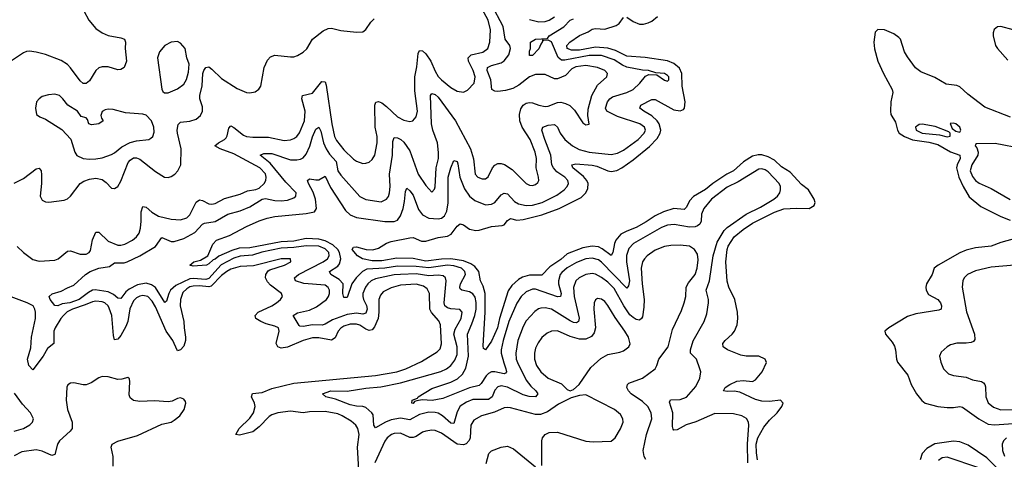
# Model space of a CAD drawing. Header units: inches. Extents: x 1954678 to 2060271, y 904822 to 1016299.
# Tile 284 of 403: x 1994586 to 2000853, y 991753 to 994554. Entities that reach past the tile are written whole.
import ezdxf

# ---------------------------------------------------------------- set-up
doc = ezdxf.new("R2010")
doc.units = ezdxf.units.IN
doc.header["$MEASUREMENT"] = 0
doc.layers.add('B9999', color=7, linetype='Continuous')
doc.layers.add('C0909', color=7, linetype='Continuous')

msp = doc.modelspace()

# ---------------------------------------------------------------- linework, layer by layer
at = {"layer": 'B9999', "color": 5}
for points, elevation in [([(1994570, 993108.5), (1994610.1, 993070.1), (1994670, 993026.7), (1994710, 993015.5), (1994810, 993020.6), (1994830.9, 993029.1), (1994890, 993079.6), (1994910, 993081.8), (1994970, 993060.2), (1995010, 993060.2), (1995029.2, 993070.8), (1995036.5, 993083.5), (1995050, 993150.4), (1995070, 993200.9), (1995090, 993200.7), (1995150, 993142.3), (1995210, 993117), (1995230, 993116.4), (1995256.1, 993123.9), (1995303.9, 993150), (1995329.8, 993170), (1995345.5, 993194.5), (1995354.5, 993225.5), (1995359.7, 993270), (1995359.1, 993330), (1995370, 993362.7), (1995390, 993359.8), (1995427.2, 993327.2), (1995470, 993302.9), (1995550, 993282.2), (1995610, 993278.5), (1995650, 993292.1), (1995669.1, 993310), (1995709.3, 993390.7), (1995730, 993406.3), (1995750, 993402.7), (1995790, 993380.1), (1995810, 993377.6), (1995830, 993383.2), (1995890, 993413.5), (1995990, 993443.1), (1996036.5, 993463.5), (1996090, 993472.2), (1996110, 993480.7), (1996142.4, 993510), (1996152, 993530), (1996154.5, 993550), (1996150, 993570.7), (1996115.5, 993610), (1995950, 993698.4), (1995861.1, 993730), (1995828.7, 993750), (1995851, 993770), (1995890, 993789.5), (1995899.3, 993800.7), (1995906.4, 993813.6), (1995918.1, 993861.9), (1995930, 993878.4), (1995950, 993867.3), (1996010, 993818.9), (1996030, 993809.6), (1996070, 993804.4), (1996170, 993804.8), (1996270, 993784.8), (1996310, 993788.6), (1996330, 993796.3), (1996350, 993810.2), (1996367.1, 993832.9), (1996397.8, 993910), (1996402.1, 993970), (1996381.9, 994050), (1996386.4, 994070), (1996450, 994085.1), (1996510, 994160.7), (1996530, 994157.1), (1996535.9, 994135.9), (1996572.2, 993890), (1996589.6, 993810), (1996602.9, 993783), (1996650, 993725.2), (1996710, 993665.5), (1996730, 993651.5), (1996770, 993638.3), (1996790, 993638.9), (1996810, 993645.7), (1996830, 993662), (1996845.6, 993690), (1996860.9, 993770), (1996860.7, 993810), (1996848.2, 993870), (1996847.2, 994010), (1996852.4, 994027.6), (1996870, 994032.5), (1996890, 994023.5), (1996920.6, 994000.6), (1996990, 993935.2), (1997030, 993914.3), (1997070, 993905.6), (1997089.2, 993910), (1997110, 993934.9), (1997117, 993970), (1997101.3, 994101.3), (1997100.1, 994190), (1997113.7, 994253.7), (1997122.4, 994337.6), (1997130, 994356.5), (1997150, 994355), (1997170, 994336.3), (1997202.8, 994290), (1997230, 994226.2), (1997250, 994192.7), (1997270, 994170.9), (1997330, 994122), (1997370, 994099.2), (1997410, 994091.4), (1997435.8, 994104.2), (1997479.4, 994150), (1997485.6, 994190), (1997472.5, 994230), (1997442, 994290), (1997441.1, 994310), (1997459.8, 994330), (1997533.2, 994346.8), (1997565.6, 994370), (1997578.1, 994410), (1997583.2, 994490), (1997567.5, 994550), (1997530, 994621.1)], 480), ([(1998571.3, 991751.3), (1998561.5, 991770), (1998555, 991810), (1998574.5, 991910), (1998609.2, 992010), (1998605.7, 992050), (1998584.2, 992090), (1998550, 992121), (1998478.7, 992170), (1998460.3, 992190), (1998451, 992210), (1998454.3, 992230), (1998463, 992237), (1998549.2, 992270.8), (1998630, 992328.5), (1998642, 992350), (1998654.2, 992390), (1998713.4, 992470), (1998740, 992580), (1998799.1, 992700.9), (1998816.3, 992750), (1998825.2, 992790), (1998828.5, 992850), (1998843.2, 992876.8), (1998884.3, 992930), (1998897.3, 992970), (1998903.6, 993023.6), (1998899.3, 993059.3), (1998881.1, 993090), (1998850, 993109.8), (1998790, 993116.5), (1998730, 993114.9), (1998690, 993108.4), (1998630, 993085), (1998580.7, 993050), (1998561.8, 993030), (1998549.4, 993010), (1998541.3, 992970), (1998547.9, 992870), (1998560.5, 992770), (1998558.4, 992721.6), (1998550, 992660.7), (1998544.4, 992650), (1998530, 992639.8), (1998510, 992644), (1998490, 992655.4), (1998470, 992674.3), (1998431, 992731), (1998370, 992840.7), (1998330, 992880.9), (1998290, 992912), (1998250, 992931.6), (1998230, 992935.8), (1998190, 992930.5), (1998146.4, 992910), (1998126.4, 992890), (1998111.9, 992848.1), (1998114.7, 992790), (1998147.2, 992652.8), (1998142, 992630), (1998130, 992623.2), (1998110, 992625.4), (1998090, 992634.3), (1997970, 992708.7), (1997930, 992717.4), (1997904, 992716), (1997889, 992711), (1997865.7, 992694.3), (1997810, 992635.3), (1997790, 992598.9), (1997756.2, 992510), (1997743.6, 992430), (1997746.8, 992390), (1997753.5, 992370), (1997810, 992256.8), (1997839.5, 992219.5), (1997870.2, 992190), (1997883.2, 992170), (1997878.1, 992161.9), (1997868.2, 992151.8), (1997827.9, 992152.1), (1997790, 992162.6), (1997690, 992213.3), (1997650, 992220.6), (1997630, 992215.2), (1997610, 992193.1), (1997592.2, 992150), (1997570, 992134.6), (1997470, 992134.1), (1997430, 992117.6), (1997390, 992090.5), (1997370, 992055.1), (1997350, 991981.5), (1997330, 991983.4), (1997278, 992030), (1997250, 992046.6), (1997230, 992052), (1997190, 992052.6), (1997130, 992038.2), (1997070, 992003.4), (1997010, 992014.4), (1996950, 992005.4), (1996914.2, 991990), (1996850, 991952.6), (1996840.6, 991970), (1996835.3, 992035.3), (1996827.9, 992050), (1996790, 992082), (1996770, 992089.4), (1996730, 992090.4), (1996690, 992098.9), (1996596, 992136), (1996534.5, 992150), (1996513.6, 992170), (1996566, 992190), (1996670, 992186.5), (1996790, 992206.3), (1996884.5, 992215.5), (1997010, 992239.3), (1997267.4, 992312.6), (1997303.5, 992330), (1997330.3, 992349.7), (1997356.1, 992383.9), (1997370, 992421.6), (1997370.7, 992470), (1997350.3, 992550), (1997358.2, 992581.8), (1997396.4, 992650), (1997403.2, 992690), (1997388.3, 992708.3), (1997330, 992712.1), (1997310, 992718.6), (1997291.6, 992731.6), (1997287.9, 992750), (1997300.5, 992890), (1997297, 992910), (1997281.1, 992921.1), (1997250, 992925.9), (1997190, 992921.7), (1997110, 992933.7), (1997009, 992931), (1996970, 992927.7), (1996850, 992903.7), (1996823.2, 992890), (1996801, 992870), (1996786.5, 992850), (1996771, 992810), (1996769.6, 992790), (1996774.5, 992770), (1996792.5, 992732.5), (1996796.9, 992710), (1996790, 992684.7), (1996770, 992677.5), (1996730, 992683.9), (1996670, 992674.9), (1996577.6, 992642.4), (1996530, 992613.6), (1996511.6, 992608.4), (1996450, 992609.9), (1996390, 992598.6), (1996370, 992600.2), (1996364.9, 992604.9), (1996327.3, 992670), (1996353.3, 992686.7), (1996430, 992702.3), (1996475.4, 992724.7), (1996538.5, 992770), (1996551.7, 992790), (1996557.2, 992810), (1996557.6, 992830), (1996550, 992848.5), (1996530, 992861.7), (1996393.7, 992873.7), (1996341.7, 992890), (1996334.2, 992910), (1996359.8, 992930), (1996517.7, 993010), (1996544.2, 993030), (1996555.8, 993050), (1996553.2, 993070), (1996530, 993094.6), (1996490, 993110.9), (1996410, 993113.6), (1996330, 993102.5), (1996250, 993097.6), (1996128.2, 993071.8), (1996066.9, 993053.1), (1995990, 993047.5), (1995950, 993035.3), (1995868.4, 992991.6), (1995790, 992904.6), (1995770, 992897.9), (1995690, 992904.2), (1995670, 992901.8), (1995579, 992861), (1995546.3, 992830), (1995534.6, 992810), (1995520.5, 992759.5), (1995510, 992751), (1995450, 992846.7), (1995424.7, 992864.7), (1995390, 992875.9), (1995336.3, 992863.7), (1995282.6, 992837.4), (1995260.8, 992819.2), (1995230, 992778.4), (1995210, 992778.9), (1995183.3, 992803.3), (1995150, 992819.9), (1995067.3, 992832.7), (1995050, 992829.9), (1995023.6, 992816.4), (1994965, 992770), (1994905.3, 992750), (1994857, 992743), (1994829.7, 992729.7), (1994810, 992732.7), (1994779.3, 992770), (1994772.7, 992790), (1994793.3, 992806.7), (1994850, 992823.1), (1994890, 992845.7), (1994930, 992861.3), (1995005.1, 992930), (1995035.4, 992950), (1995090, 992970.1), (1995158, 992982), (1995190, 993005.2), (1995250, 993005.5), (1995270, 993010.7), (1995349.8, 993050), (1995450, 993108.1), (1995490, 993166.7), (1995550, 993141.6), (1995570, 993141.5), (1995630, 993160.1), (1995701.5, 993198.5), (1995750, 993251.2), (1995761.9, 993258.1), (1995830, 993267), (1995910, 993315.4), (1995990, 993336.3), (1996050, 993360.4), (1996130, 993411.1), (1996150, 993415.2), (1996210, 993401.5), (1996250, 993398.9), (1996290, 993403.7), (1996330, 993419.1), (1996343.1, 993430), (1996344.8, 993450), (1996279, 993519), (1996179.9, 993639.9), (1996116.9, 993690), (1996139.3, 993700.7), (1996190, 993701.5), (1996310, 993660.8), (1996350, 993660.1), (1996374.2, 993665.8), (1996390, 993674.4), (1996410, 993696.9), (1996433.1, 993746.9), (1996450, 993807.4), (1996470, 993856.5), (1996490, 993868.9), (1996502.6, 993842.6), (1996520.1, 993770), (1996537.2, 993730), (1996556.9, 993696.9), (1996600.6, 993650), (1996611.3, 993591.3), (1996630, 993562.3), (1996750, 993426.7), (1996790, 993408), (1996886.2, 993393.8), (1996920.4, 993410), (1996933.2, 993426.8), (1996940.5, 993450), (1996945, 993490), (1996940.6, 993570), (1996959.7, 993690), (1996961.6, 993778.4), (1996970, 993803.1), (1996990, 993801.8), (1997012.3, 993790), (1997030, 993773.2), (1997070, 993718.6), (1997122, 993570), (1997170, 993496.9), (1997210, 993454.9), (1997225.9, 993474.1), (1997230.5, 993489.5), (1997237.7, 993610), (1997250.9, 993670), (1997251.8, 993708.2), (1997245.2, 993770), (1997214.7, 993850), (1997206.7, 993890), (1997200.8, 994070), (1997210, 994084.2), (1997230, 994076.3), (1997250, 994059.3), (1997359.5, 993910), (1997454.8, 993730), (1997473.6, 993666.4), (1997485, 993570), (1997502.7, 993550), (1997530, 993538.9), (1997550, 993539.1), (1997568.2, 993551.8), (1997595.5, 993610), (1997610, 993626.9), (1997630, 993636.8), (1997650, 993637.7), (1997672, 993632), (1997720.2, 993600.2), (1997810, 993509.1), (1997830, 993499.7), (1997850, 993497.6), (1997870, 993503.6), (1997883.3, 993516.7), (1997889.8, 993530), (1997888.7, 993550), (1997873.9, 993610), (1997874.6, 993670), (1997867.4, 993710), (1997835.3, 993790), (1997783.6, 993870), (1997769.9, 993910.1), (1997766.4, 993950), (1997774.9, 993985.1), (1997789.9, 994010.1), (1997810, 994022.7), (1997830, 994027.2), (1997850, 994024.4), (1997890.7, 994009.3), (1997930, 994001.1), (1997950, 994003.7), (1998010, 994026.3), (1998030, 994027.6), (1998060.7, 994020.7), (1998087, 994007), (1998117.4, 993977.4), (1998170, 993896.3), (1998190, 993883.8), (1998211.6, 993888.4), (1998203.1, 993943.1), (1998203.3, 993983.3), (1998226.8, 994070), (1998263.5, 994136.5), (1998324, 994190), (1998328.3, 994210), (1998311.2, 994230), (1998263.6, 994250), (1998190, 994262.5), (1998126.7, 994253.3), (1998099.9, 994240.1), (1998060.8, 994199.2), (1998010, 994177), (1997990, 994175.9), (1997930, 994203.8), (1997870, 994205.1), (1997830, 994189.9), (1997763.2, 994136.8), (1997725.1, 994114.9), (1997677.4, 994102.6), (1997630, 994097), (1997610, 994098.8), (1997591.6, 994110), (1997585.6, 994170), (1997561.9, 994230), (1997564.5, 994250), (1997590, 994262.1), (1997650, 994278.8), (1997669.2, 994290.8), (1997699.9, 994330), (1997710.5, 994370), (1997704.7, 994390), (1997676.7, 994430), (1997664.3, 994510), (1997588.6, 994650)], 460), ([(1994994, 994610), (1995026, 994550), (1995070, 994496.9), (1995110, 994470.2), (1995150, 994453.7), (1995230, 994439), (1995252.3, 994430), (1995259, 994410), (1995256.6, 994370), (1995266.5, 994290), (1995250, 994249.9), (1995230, 994236.1), (1995210, 994235.3), (1995150, 994253.4), (1995110, 994252.5), (1995090, 994246.1), (1995069.7, 994230.3), (1995030, 994164.8), (1995010, 994147.5), (1994990, 994146.6), (1994970, 994164.4), (1994910, 994247.2), (1994890, 994268.1), (1994850, 994294.5), (1994750, 994332.5), (1994690, 994347.1), (1994647.5, 994352.5), (1994630, 994351.2), (1994610, 994343), (1994503, 994270)], 520), ([(1994550, 993512.9), (1994610, 993541.5), (1994690, 993603.2), (1994710, 993608.7), (1994722.4, 993590), (1994725.7, 993565.7), (1994725, 993510), (1994716.5, 993430), (1994730, 993403.1), (1994750, 993392.4), (1994772, 993392), (1994870, 993403.6), (1994890, 993411.7), (1994910, 993430.3), (1994971.4, 993510), (1994994.2, 993525.8), (1995030, 993538.5), (1995070, 993543.9), (1995110, 993535.9), (1995136.7, 993516.7), (1995170, 993480.3), (1995190, 993477.7), (1995210, 993491.6), (1995230, 993526), (1995276.9, 993643.1), (1995290, 993659.8), (1995310, 993673), (1995330, 993674), (1995350, 993664.8), (1995450, 993586.7), (1995508, 993550), (1995530, 993549), (1995550, 993554.9), (1995573.3, 993570), (1995592.8, 993590), (1995610.9, 993630), (1995614.3, 993730), (1995590.7, 993830), (1995589.1, 993850.9), (1995594.9, 993885.1), (1995610, 993900.1), (1995670, 993907.3), (1995710, 993920.9), (1995737.3, 993942.7), (1995749.9, 993970), (1995750, 993999.3), (1995733.3, 994050), (1995731.7, 994070), (1995747, 994133), (1995752.3, 994210), (1995757.8, 994230), (1995770, 994249.2), (1995790, 994252.5), (1995810, 994239.1), (1995870, 994179.6), (1995970, 994115.6), (1996030, 994090.2), (1996051.8, 994088.2), (1996084.9, 994095.1), (1996108.8, 994111.2), (1996120.4, 994130), (1996141.9, 994250), (1996163.1, 994296.9), (1996182.3, 994317.7), (1996210, 994327.9), (1996310, 994317), (1996330, 994317.2), (1996355, 994325), (1996390, 994346.7), (1996412.7, 994367.3), (1996450.3, 994429.7), (1996517.7, 994482.3), (1996550, 994497.2), (1996570, 994499.4), (1996630, 994485.4), (1996730, 994474.9), (1996770, 994476.4), (1996790, 994490.6), (1996822, 994538), (1996841.7, 994558.3)], 520), ([(1999219.5, 991730), (1999217.7, 991850), (1999227.4, 991970), (1999225.7, 991990), (1999213, 992013), (1999182, 992030), (1999130, 992042), (1999010, 992044.6), (1998890, 991992.6), (1998827.8, 991972.2), (1998770, 991939.8), (1998750, 991937.6), (1998744.4, 991944.4), (1998741.7, 991961.7), (1998744.2, 992050), (1998722.8, 992117.2), (1998728, 992132), (1998790, 992134.7), (1998830, 992148), (1998890, 992216.5), (1998914.8, 992270), (1998920.8, 992310), (1998915.1, 992330), (1998894, 992390), (1998855.4, 992430), (1998854.8, 992450), (1998872, 992508), (1998941.6, 992630), (1998960.4, 992679.6), (1998970.6, 992750), (1998969.9, 992770), (1998954.9, 992830), (1998976.2, 992890), (1999000.1, 993050), (1999024.5, 993135.5), (1999069.9, 993210.1), (1999089.4, 993230.6), (1999210, 993314.7), (1999300.7, 993359.3), (1999385, 993410), (1999408.9, 993430), (1999423.5, 993450), (1999428.4, 993470), (1999428.4, 993490), (1999419.9, 993510), (1999350, 993583.7), (1999330, 993597.2), (1999310, 993603.2), (1999290, 993601.8), (1999158.4, 993521.6), (1999090, 993486.1), (1998989.5, 993410), (1998940.1, 993350), (1998926.3, 993313.7), (1998923.4, 993270), (1998914.1, 993250), (1998900.2, 993239.8), (1998886, 993234), (1998850, 993231.2), (1998751.5, 993248.5), (1998710, 993245), (1998670, 993230.4), (1998492.5, 993127.5), (1998463.6, 993096.4), (1998447.6, 993052.4), (1998448.2, 993011.8), (1998466.8, 992890), (1998461.9, 992858.1), (1998450, 992843.5), (1998290, 993009), (1998270, 993024), (1998230, 993034.9), (1998190, 993030.7), (1998130, 993007.7), (1998070, 992973.6), (1998036.2, 992943.8), (1998026.1, 992930), (1998015.1, 992890), (1998016.3, 992870), (1998032.8, 992810), (1998029.2, 992790.8), (1998010, 992788.9), (1997870, 992836.9), (1997850, 992836.6), (1997810, 992819), (1997777.5, 992790), (1997750, 992747.4), (1997700.3, 992630), (1997663.8, 992510), (1997650.5, 992450), (1997650.9, 992430), (1997666.6, 992366.6), (1997681.2, 992330), (1997685.2, 992310), (1997678.9, 992301.1), (1997670, 992296.5), (1997610, 992309.9), (1997590, 992309.9), (1997570, 992300.2), (1997554.5, 992285.5), (1997524.1, 992235.9), (1997510, 992222.2), (1997450, 992208), (1997279.5, 992140.5), (1997211.5, 992128.5), (1997148.1, 992131.9), (1997114.1, 992125.9), (1997099.8, 992120.2), (1997090, 992109.1), (1997082, 992110), (1997083.7, 992130), (1997117.6, 992142.4), (1997122.7, 992150), (1997210, 992204.6), (1997330, 992244.5), (1997373.6, 992266.4), (1997404.5, 992295.5), (1997425.7, 992334.3), (1997442.1, 992410), (1997435.8, 992550), (1997464.7, 992615.3), (1997482.1, 992670), (1997490.8, 992710), (1997491.9, 992751.9), (1997485.5, 992785.5), (1997470, 992807.9), (1997450, 992819), (1997399.6, 992830), (1997390, 992839.6), (1997387.1, 992850), (1997390.9, 992870), (1997424.1, 992930), (1997420.2, 992950), (1997398, 992970), (1997350, 992986.3), (1997310, 992989.4), (1997190, 992972.5), (1997110, 992981.3), (1996990, 992983.4), (1996910, 992969.7), (1996796.4, 992963.6), (1996767.9, 992950), (1996726.6, 992910), (1996701, 992870), (1996670, 992784.7), (1996650, 992784.2), (1996643.8, 992810), (1996644.7, 992870), (1996618.6, 992898.6), (1996567, 992930), (1996557.4, 992950), (1996610, 992984), (1996621, 992999), (1996629.6, 993030), (1996621.4, 993070), (1996610.4, 993090.4), (1996578.6, 993118.6), (1996530, 993144.1), (1996490, 993154.9), (1996410, 993158.7), (1996330, 993143.1), (1996250, 993138.9), (1996050, 993099.5), (1995982.6, 993097.4), (1995936.5, 993083.5), (1995853.6, 993046.4), (1995830, 993027.2), (1995817, 993023), (1995790, 992997.4), (1995774, 992990), (1995690, 992984.2), (1995669.3, 992990), (1995694, 993010), (1995737.6, 993022.4), (1995784.5, 993050), (1995815.7, 993124.3), (1995839.5, 993150), (1995921.2, 993178.8), (1996030, 993235.9), (1996110, 993271.8), (1996160.9, 993290), (1996210, 993299.1), (1996410, 993318), (1996463.1, 993330), (1996474.2, 993350), (1996469.2, 993410), (1996454.9, 993454.9), (1996423.2, 993510), (1996417.6, 993530), (1996430, 993538.9), (1996470, 993532.6), (1996490, 993534), (1996530, 993556.4), (1996564.3, 993484.3), (1996659, 993339), (1996690, 993310.9), (1996730, 993294.4), (1996910, 993268.2), (1996970, 993268.4), (1996990, 993276.6), (1997010, 993303.2), (1997026.7, 993350), (1997035.7, 993395.7), (1997040.9, 993459.1), (1997050, 993480.3), (1997070, 993464.4), (1997090, 993434.9), (1997124.9, 993344.9), (1997150, 993310.2), (1997190, 993288.8), (1997250, 993284.7), (1997270, 993290.1), (1997290, 993304.6), (1997305.2, 993334.8), (1997312.2, 993387.8), (1997312.6, 993550), (1997330, 993610.4), (1997350, 993657.1), (1997370, 993650.4), (1997375.5, 993635.5), (1997386.9, 993550), (1997416.1, 993476.1), (1997450, 993429.4), (1997482.4, 993402.4), (1997550, 993374.4), (1997590, 993378.4), (1997610.3, 993389.7), (1997650, 993437.6), (1997670, 993449.2), (1997690, 993443.8), (1997735.1, 993395.1), (1997760.2, 993380.2), (1997809.6, 993369.6), (1997850, 993372), (1997912, 993390), (1998004.4, 993435.6), (1998052.2, 993470), (1998071.4, 993490), (1998079.1, 993510), (1998074, 993530), (1998055, 993550), (1998005.2, 993585.2), (1997983.9, 993610), (1997973.4, 993630), (1997966.7, 993690), (1997927.7, 993790), (1997909.9, 993850), (1997914.7, 993870), (1997950, 993881.7), (1997990, 993885.8), (1998009.4, 993869.4), (1998026.6, 993830), (1998056.8, 993790), (1998105.6, 993750), (1998147.4, 993727.4), (1998210, 993710.1), (1998350, 993695), (1998390, 993702.7), (1998430, 993722.9), (1998523.2, 993790), (1998560.2, 993830), (1998568.4, 993850), (1998561.8, 993870), (1998532.9, 993890), (1998390, 993937.2), (1998322.8, 993970), (1998313.8, 993990), (1998327, 994030), (1998341.7, 994050), (1998358.6, 994061.4), (1998450, 994090.1), (1998489.8, 994110), (1998533.8, 994150), (1998570, 994193), (1998590, 994204.9), (1998641.6, 994201.6), (1998690, 994167.6), (1998710, 994162.4), (1998718.4, 994170), (1998716.9, 994190), (1998710, 994198), (1998690, 994211.6), (1998635.9, 994215.9), (1998589.2, 994229.2), (1998550, 994232.2), (1998450, 994251.5), (1998423.1, 994263.1), (1998370, 994298.9), (1998290, 994325.7), (1998210, 994326.4), (1998055.1, 994295.1), (1998035, 994295), (1998012.7, 994312.7), (1997970, 994411.6), (1997950, 994423.7), (1997922, 994422), (1997914, 994426), (1997914, 994414), (1997902, 994398), (1997890, 994368), (1997850, 994326), (1997830, 994326), (1997830, 994354), (1997838, 994370), (1997838, 994410), (1997868, 994430), (1997945.1, 994434.9), (1997955.1, 994450), (1998050, 994507.3), (1998090, 994550.8), (1998110, 994558.8)], 440), ([(1999282.3, 991750), (1999275, 991795), (1999274.6, 991850), (1999284.5, 991890), (1999322.6, 991957.4), (1999357.8, 992002.2), (1999407.1, 992050), (1999436.2, 992090), (1999445.2, 992110), (1999429.3, 992129.3), (1999358.3, 992121.7), (1999310, 992124.1), (1999270, 992134.9), (1999170, 992181.6), (1999133.4, 992186.6), (1999090, 992184.8), (1999066, 992190), (1999076.2, 992210), (1999105.4, 992230), (1999150, 992251.6), (1999190, 992255), (1999250, 992248.2), (1999270, 992258.7), (1999311.5, 992310), (1999339.3, 992370), (1999331.5, 992391.5), (1999290, 992409.4), (1999210, 992409.7), (1999176.3, 992416.3), (1999092, 992450), (1999064.2, 992470), (1999062, 992490), (1999076.4, 992510), (1999121.7, 992550), (1999136, 992570), (1999151.9, 992610), (1999157.6, 992650), (1999154.2, 992690), (1999138.4, 992770), (1999099.4, 992850), (1999088.8, 992888.8), (1999080.8, 993010), (1999089.1, 993090), (1999095.8, 993110), (1999134.5, 993170), (1999190, 993216.9), (1999250, 993256.8), (1999390, 993327.3), (1999450, 993348.1), (1999530, 993352.8), (1999610, 993350.1), (1999643.5, 993370), (1999649.8, 993390), (1999642.8, 993410), (1999606.2, 993470), (1999562.7, 993502.7), (1999490, 993582.5), (1999435.7, 993615.7), (1999390, 993659.1), (1999350, 993680.8), (1999310, 993691.7), (1999287.3, 993692.7), (1999250, 993683.8), (1999192.8, 993647.2), (1999128.6, 993591.4), (1999086.7, 993570), (1998996.9, 993510), (1998950, 993471.5), (1998873.8, 993426.2), (1998850, 993400.2), (1998830, 993358.5), (1998814.7, 993345.3), (1998750, 993349.9), (1998683.2, 993330), (1998630, 993303.4), (1998574.4, 993265.6), (1998509.3, 993230.7), (1998450, 993207.1), (1998413.1, 993186.9), (1998380.6, 993150), (1998372.3, 993127.7), (1998362.3, 993070), (1998350, 993050.9), (1998293.6, 993093.6), (1998270, 993106.1), (1998230, 993110.5), (1998170, 993099.3), (1998070, 993061), (1998030, 993025.5), (1997961, 992979), (1997910, 992925.2), (1997830, 992926.3), (1997787.1, 992912.9), (1997761.3, 992898.7), (1997719.4, 992860.6), (1997694.8, 992825.2), (1997640.7, 992650), (1997627.5, 992590), (1997590, 992505.3), (1997550, 992449.6), (1997538, 992458), (1997535.2, 992475.2), (1997549.2, 992690), (1997549.4, 992809.4), (1997535.9, 992855.9), (1997518.4, 992890), (1997508.7, 992950), (1997481.9, 992981.9), (1997457.4, 992997.4), (1997410, 993016.5), (1997330, 993029.4), (1997271.6, 993028.4), (1997170, 993016.3), (1997090, 993033.3), (1996986.2, 993033.8), (1996890, 993017.9), (1996830, 993016.9), (1996767.6, 993030), (1996736.3, 993050), (1996701.6, 993090), (1996710, 993104), (1996730, 993106.4), (1996791.3, 993090), (1996833.5, 993086.5), (1996870, 993098), (1996921.2, 993130), (1996950, 993140.9), (1997070, 993164.9), (1997090, 993165.8), (1997143.5, 993143.6), (1997170, 993143.2), (1997250, 993166.9), (1997310, 993173.6), (1997332.2, 993187.8), (1997370, 993238.3), (1997390, 993253.4), (1997410, 993245.7), (1997450, 993218.3), (1997490, 993210.2), (1997510, 993212.6), (1997590, 993235.2), (1997657.6, 993242.4), (1997670, 993247.2), (1997690, 993274.7), (1997710, 993287.8), (1997750, 993277.2), (1997790, 993280.2), (1997910, 993309.5), (1998019.8, 993350), (1998160, 993420), (1998189.9, 993450), (1998202.4, 993477.6), (1998203.8, 993510), (1998195.2, 993530), (1998173.7, 993553.7), (1998106.5, 993610), (1998099.6, 993630), (1998125.2, 993634.8), (1998230, 993625.9), (1998259.7, 993619.7), (1998330, 993590.1), (1998350, 993586.7), (1998386.8, 993593.2), (1998419.4, 993610), (1998490, 993661.9), (1998594.1, 993745.9), (1998642.6, 993797.4), (1998663.1, 993830), (1998666.9, 993850), (1998655.5, 993890), (1998642.6, 993910), (1998610, 993941.6), (1998558.8, 993970), (1998533.1, 993990), (1998538.5, 994010), (1998610, 994045.5), (1998630, 994045.9), (1998750, 993980.4), (1998790, 993973.5), (1998810, 993981), (1998817.7, 993990), (1998821.1, 994030), (1998801.5, 994130), (1998799.5, 994210), (1998784.9, 994244.9), (1998750, 994275.4), (1998710, 994291.7), (1998568.1, 994311.9), (1998450, 994320.4), (1998377.2, 994357.2), (1998330, 994372.3), (1998250, 994378.3), (1998150, 994359.2), (1998099.2, 994359.2), (1998070, 994369.3), (1998067.5, 994390), (1998086.6, 994410), (1998150, 994452.9), (1998203.8, 994476.2), (1998230, 994492.7), (1998250, 994497.4), (1998310, 994493.8), (1998383.3, 994516.7), (1998401.3, 994530), (1998430, 994567.8)], 420), ([(1997830, 994556), (1997890, 994539.8), (1997930, 994541.8), (1997956, 994550), (1997989.1, 994570.9)], 460), ([(1998450, 994568.9), (1998490, 994543.1), (1998530, 994525.1), (1998555.7, 994524.3), (1998587.2, 994532.8), (1998610, 994544.8), (1998646.6, 994573.4)], 420), ([(1996745, 991685), (1996735.1, 991830), (1996745.9, 991910), (1996737.7, 991950), (1996726, 991970), (1996696.1, 991996.1), (1996639.1, 992030), (1996610, 992041.8), (1996530, 992058.3), (1996430, 992056.1), (1996390, 992049.9), (1996310, 992059.4), (1996230, 992049.5), (1996190, 992036.1), (1996174.3, 992025.7), (1996110, 991958.9), (1996070, 991927.8), (1995985.8, 991905.8), (1995962, 991910), (1995983.5, 991950), (1996050, 992015.8), (1996073.9, 992050), (1996084.6, 992090), (1996080.2, 992110), (1996061.5, 992150), (1996067.9, 992172.1), (1996130, 992179.3), (1996190, 992203.9), (1996330, 992238), (1996850, 992287), (1996986, 992310), (1997044.2, 992330), (1997144.3, 992375.7), (1997243.1, 992436.9), (1997262.3, 992457.7), (1997271, 992489), (1997263.8, 992610), (1997254.8, 992634.8), (1997207.6, 992687.6), (1997196.1, 992710), (1997195.3, 992810), (1997179.2, 992839.2), (1997156, 992856), (1997110, 992869.4), (1997010, 992863.1), (1996950, 992846.2), (1996899.7, 992820.3), (1996881.7, 992798.3), (1996872.4, 992770), (1996872.9, 992690), (1996867, 992650), (1996843.7, 992596.3), (1996830, 992578.8), (1996810, 992574.4), (1996790, 992581.9), (1996750, 992607.4), (1996730, 992613.8), (1996690, 992613.3), (1996650, 992600.1), (1996630, 992588.6), (1996613.9, 992570), (1996594.1, 992525.9), (1996570, 992510.9), (1996490, 992527.5), (1996450, 992526.9), (1996390, 992509.9), (1996290, 992467.8), (1996250, 992461.9), (1996228.7, 992468.7), (1996219, 992490), (1996237.4, 992570), (1996232.7, 992590), (1996210, 992601.8), (1996155.6, 992615.6), (1996119.8, 992630), (1996089.8, 992650), (1996083.8, 992670), (1996104.4, 992690), (1996189.8, 992730), (1996219.8, 992750), (1996245.7, 992770), (1996259.7, 992790), (1996252.3, 992810), (1996183, 992863), (1996163.4, 992883.4), (1996150.5, 992910), (1996153.4, 992930), (1996166.9, 992953.1), (1996179, 992960.9), (1996271.8, 992990), (1996312, 993010), (1996309.4, 993029.4), (1996250, 993030.9), (1996074.5, 992985.5), (1995990, 992981.3), (1995930, 992963.4), (1995904.5, 992950), (1995870, 992924), (1995804, 992856), (1995789, 992851), (1995730, 992857.5), (1995690, 992856.8), (1995670, 992851.2), (1995650, 992838.6), (1995625.4, 992814.6), (1995609.7, 992770.3), (1995607.1, 992730), (1995630.8, 992630), (1995632, 992590), (1995641.4, 992530), (1995640.5, 992510), (1995630, 992473.5), (1995610, 992449.9), (1995590, 992444.8), (1995587.6, 992447.6), (1995560.6, 992510), (1995518.9, 992570), (1995450, 992724.9), (1995430, 992760.6), (1995400.9, 992790), (1995370, 992797.3), (1995350, 992792.4), (1995330, 992781.6), (1995310, 992762.9), (1995287.5, 992712.5), (1995274.2, 992630), (1995261.2, 992598.8), (1995230, 992542.4), (1995210, 992519.3), (1995190, 992514.7), (1995182.4, 992542.4), (1995173, 992670), (1995155.8, 992715.8), (1995148.2, 992730), (1995128.8, 992748.8), (1995110, 992756), (1995070, 992759.7), (1995050, 992757), (1995003.7, 992736.3), (1994923.1, 992710), (1994887.7, 992692.3), (1994864.3, 992670), (1994847.2, 992650), (1994810.9, 992590), (1994803.4, 992570), (1994804, 992490), (1994762.1, 992457.9), (1994734.6, 992410), (1994670, 992323.5), (1994645, 992350), (1994635.9, 992390), (1994657, 992463), (1994660.5, 992530), (1994686.8, 992650), (1994687.7, 992690), (1994683.4, 992710), (1994671.8, 992730), (1994633.4, 992750), (1994531.9, 992788.1)], 480), ([(1995181.6, 991710), (1995182, 991770), (1995167.4, 991830), (1995174.7, 991850), (1995210, 991869.2), (1995334.9, 991905.1), (1995490, 991976.4), (1995550, 991990.4), (1995570, 992001.3), (1995604.5, 992030), (1995633.6, 992070), (1995643.7, 992110), (1995640.9, 992120.9), (1995630, 992136), (1995610, 992143.7), (1995590, 992140.7), (1995556.1, 992123.9), (1995530, 992118.3), (1995444.8, 992124.8), (1995350, 992121.7), (1995310, 992128.2), (1995290, 992145.1), (1995283.2, 992163.2), (1995287, 992247), (1995285.1, 992265.1), (1995274.3, 992274.3), (1995236, 992264), (1995210, 992262.1), (1995150, 992279.3), (1995110, 992281.4), (1995090, 992273), (1995040.7, 992239.3), (1995010, 992228.2), (1994990, 992226.5), (1994930, 992239.1), (1994910, 992238.2), (1994892.8, 992227.2), (1994886.6, 992213.4), (1994882.7, 992130), (1994890.7, 992070), (1994919.6, 991990), (1994920.1, 991950), (1994907.3, 991932.7), (1994839.1, 991870), (1994827.5, 991850), (1994810, 991783.5), (1994790, 991777), (1994730, 991804.9), (1994690, 991812.6), (1994600.3, 991799.7), (1994550, 991774.6)], 520), ([(1994550, 991932.4), (1994610, 991949.2), (1994650, 991972.4), (1994668.3, 991990), (1994674.1, 992010), (1994655.6, 992050), (1994604.4, 992104.4), (1994553.4, 992173.4)], 520), ([(1997910, 991714), (1997909.8, 991870), (1997914.5, 991890), (1997930, 991911.7), (1997956.8, 991923.2), (1998010, 991925.8), (1998190, 991868.3), (1998236.8, 991863.2), (1998350, 991868.5), (1998376.2, 991890), (1998410, 991947.7), (1998427.1, 991990), (1998425.7, 992010), (1998410, 992038.9), (1998371.3, 992070), (1998190, 992163.1), (1998150, 992159.8), (1998095.9, 992144.1), (1998014.9, 992105.1), (1997944.9, 992055.1), (1997901.3, 992038.7), (1997870, 992037.7), (1997710, 992080.7), (1997690, 992083.8), (1997670, 992080.3), (1997607.3, 992052.7), (1997526.4, 992030), (1997477, 992003), (1997457.4, 991970), (1997453.9, 991890), (1997447.9, 991872.1), (1997428.2, 991851.8), (1997410, 991844.7), (1997370, 991849.9), (1997270, 991918.8), (1997230, 991937.4), (1997210, 991939.2), (1997170, 991932.6), (1997150, 991925), (1997110, 991897.8), (1997090, 991891.3), (1997070, 991892.6), (1997010, 991919.9), (1996970, 991917.8), (1996951.7, 991910), (1996925.5, 991890), (1996910, 991868.4), (1996845.6, 991730)], 480), ([(1997554.4, 991725.6), (1997572, 991790), (1997590, 991807.1), (1997650, 991830.2), (1997690, 991836.3), (1997730, 991818.8), (1997870, 991704)], 480)]:
    msp.add_lwpolyline(points, dxfattribs=dict(at, elevation=elevation))
for points, elevation in [([(1995590, 994414.5), (1995550, 994409.7), (1995510, 994389.7), (1995476.9, 994350), (1995462.2, 994310), (1995490.3, 994110.3), (1995497.1, 994097.1), (1995508.3, 994088.3), (1995530, 994088.2), (1995590, 994113.1), (1995630, 994143.7), (1995648.2, 994171.8), (1995660.2, 994219.8), (1995664.6, 994270), (1995649.7, 994310), (1995639.7, 994370), (1995610, 994404.7)], 540), ([(1994810, 994078.3), (1994770, 994074), (1994730, 994063.6), (1994710.6, 994050), (1994693.4, 994030), (1994686.8, 993990), (1994692, 993950), (1994714.8, 993934.8), (1994750, 993920.7), (1994854.8, 993854.8), (1994911.5, 993791.5), (1994937, 993710), (1994950, 993688.5), (1994990, 993669.1), (1995030, 993664.7), (1995070, 993667), (1995110, 993674.5), (1995170, 993694.2), (1995190, 993705.2), (1995236.5, 993743.5), (1995290, 993772), (1995330, 993782.7), (1995408, 993790), (1995421.7, 993798.3), (1995434, 993810), (1995442, 993838), (1995439.7, 993870), (1995426, 993910), (1995390, 993945.2), (1995370, 993952.7), (1995260.1, 993960.1), (1995181.5, 993981.5), (1995150, 993983.7), (1995130, 993979.5), (1995110, 993968), (1995103.5, 993943.5), (1995107.1, 993927.1), (1995118, 993910), (1995090.3, 993889.7), (1995043.3, 993883.3), (1995025.2, 993890), (1995017.2, 993917.2), (1995009, 993929), (1994978, 993938), (1994954.5, 993970), (1994891.6, 994010), (1994861.6, 994050), (1994839.3, 994070)], 540), ([(1998263.4, 992776.6), (1998250, 992769.5), (1998241.8, 992750), (1998240.6, 992710), (1998251.4, 992590), (1998242.2, 992557.8), (1998224.6, 992535.4), (1998190, 992517.5), (1998150, 992518.5), (1998090, 992535.3), (1998010, 992571.3), (1997970.2, 992569.8), (1997943.1, 992556.9), (1997910, 992528.5), (1997885, 992495), (1997870, 992460.7), (1997862.2, 992430), (1997862.7, 992390), (1997876, 992350), (1997902.3, 992310), (1997950, 992270.2), (1998034.1, 992234.1), (1998070, 992198), (1998090, 992188.4), (1998110, 992198), (1998147.8, 992230), (1998222.2, 992337.8), (1998284.1, 992395.9), (1998330, 992421.5), (1998405.3, 992434.7), (1998430, 992444.6), (1998462.9, 992470), (1998471.1, 992488.9), (1998460.4, 992530), (1998436.8, 992570), (1998375.6, 992655.6), (1998330, 992732.6), (1998310, 992758), (1998290, 992772.9)], 480)]:
    msp.add_lwpolyline(points, close=True, dxfattribs=dict(at, elevation=elevation))
at = {"layer": 'C0909', "color": 5}
for points, elevation in [([(2000891.7, 993931.7), (2000730, 993996.1), (2000620.2, 994080.2), (2000570, 994126.6), (2000550, 994134.8), (2000482.9, 994142.9), (2000410, 994186.3), (2000322.3, 994222.3), (2000287.1, 994247.1), (2000236.4, 994316.4), (2000218.4, 994350), (2000192, 994430), (2000181.2, 994441.2), (2000150, 994462.7), (2000090, 994489.3), (2000048.3, 994491.7), (2000030, 994475.3), (2000021.8, 994410), (2000027, 994367), (2000047.7, 994290), (2000084.8, 994210), (2000139.4, 994110), (2000142.6, 994090), (2000130.5, 994030), (2000127.5, 993970), (2000131.2, 993950), (2000161.3, 993901.3), (2000172.8, 993850), (2000184.4, 993830), (2000216.9, 993810), (2000268.5, 993788.5), (2000373.2, 993773.2), (2000430, 993758.4), (2000510, 993712.2), (2000570.4, 993690.4), (2000572, 993670), (2000553.3, 993630), (2000548.9, 993610), (2000562.5, 993550), (2000590, 993490.1), (2000630, 993425), (2000703.8, 993363.8), (2000830, 993300.4), (2000890, 993275.7)], 420), ([(2000910, 994488.2), (2000830, 994509.7), (2000810, 994507.6), (2000789.1, 994490.9), (2000782.3, 994470), (2000782, 994450), (2000797.8, 994390), (2000809.6, 994369.6), (2000876.2, 994296.2)], 420), ([(2000970, 993730.7), (2000795.1, 993764.9), (2000676.9, 993763.1), (2000670, 993758), (2000668.4, 993750), (2000678.2, 993738.2), (2000686.5, 993710), (2000684.3, 993690), (2000645.6, 993630), (2000635.9, 993590), (2000650, 993554.3), (2000670, 993529.3), (2000692.2, 993512.2), (2000770, 993478.8), (2000890.9, 993409.1)], 440), ([(2000930, 993161.3), (2000830, 993133.9), (2000770, 993111.2), (2000670, 993099.5), (2000610, 993085.4), (2000570, 993067.6), (2000431.7, 992990), (2000407.4, 992970), (2000394.5, 992930), (2000357.5, 992870), (2000352.4, 992850), (2000355.5, 992830), (2000370, 992802.6), (2000429.1, 992770), (2000447, 992750), (2000453.6, 992730), (2000450.8, 992709.2), (2000436.6, 992703.4), (2000290, 992679.9), (2000236.8, 992663.2), (2000117.1, 992590), (2000092.7, 992570), (2000097.6, 992550), (2000139.7, 992499.7), (2000154.4, 992474.4), (2000160.9, 992450), (2000166.2, 992390), (2000172.6, 992372.6), (2000238.9, 992290), (2000260.8, 992230), (2000294.3, 992170), (2000328.6, 992128.6), (2000350, 992110.3), (2000430, 992090.2), (2000490, 992083.9), (2000530, 992083.8), (2000570, 992090.2), (2000586, 992086), (2000690, 992010.1), (2000750, 991977.7), (2000790, 991973.1), (2000910, 991980.2)], 420), ([(2000917.3, 992990), (2000770, 992977.8), (2000670, 992953.7), (2000618.4, 992930), (2000598, 992910), (2000588.8, 992890), (2000584.9, 992850), (2000612, 992692), (2000662.8, 992550), (2000664.6, 992515.4), (2000656.4, 992503.6), (2000642.7, 992497.3), (2000610, 992492.1), (2000550, 992491.8), (2000510, 992482.6), (2000488.2, 992470), (2000450, 992436.2), (2000439.5, 992410), (2000448.5, 992371.5), (2000466.3, 992330), (2000497.4, 992297.4), (2000530, 992285.8), (2000610, 992276.5), (2000650, 992259.7), (2000707.7, 992247.7), (2000719.6, 992239.6), (2000728.9, 992228.9), (2000733.6, 992213.6), (2000736.3, 992150), (2000750, 992113.4), (2000784.4, 992084.4), (2000830, 992068.9), (2000905.2, 992070)], 440), ([(2000830, 991673.5), (2000742.5, 991762.5), (2000622.6, 991842.6), (2000570, 991864.9), (2000529.4, 991869.4), (2000410, 991852.4), (2000358.8, 991821.2), (2000330.9, 991789.1), (2000318.1, 991750)], 420), ([(2000866.3, 991890), (2000847.6, 991870), (2000838.5, 991850), (2000841.2, 991810), (2000853.7, 991773.7)], 420), ([(2000690, 991697.5), (2000490, 991766), (2000458.2, 991761.8), (2000434.1, 991745.9)], 440)]:
    msp.add_lwpolyline(points, dxfattribs=dict(at, elevation=elevation))
at = {"layer": 'C0909', "color": 5, "elevation": 440}
for points in [[(2000330, 993887.9), (2000310, 993885.7), (2000287.2, 993870), (2000291.8, 993850), (2000330, 993831), (2000440.5, 993820.5), (2000490, 993807.7), (2000509.1, 993810.9), (2000509.3, 993830), (2000499.7, 993839.7), (2000412.5, 993872.5)], [(2000530, 993895.1), (2000508.1, 993891.9), (2000521.1, 993861.1), (2000544.5, 993844.5), (2000570, 993838), (2000577.2, 993850), (2000569, 993870), (2000544, 993890)]]:
    msp.add_lwpolyline(points, close=True, dxfattribs=at)

doc.saveas('drawing.dxf')
